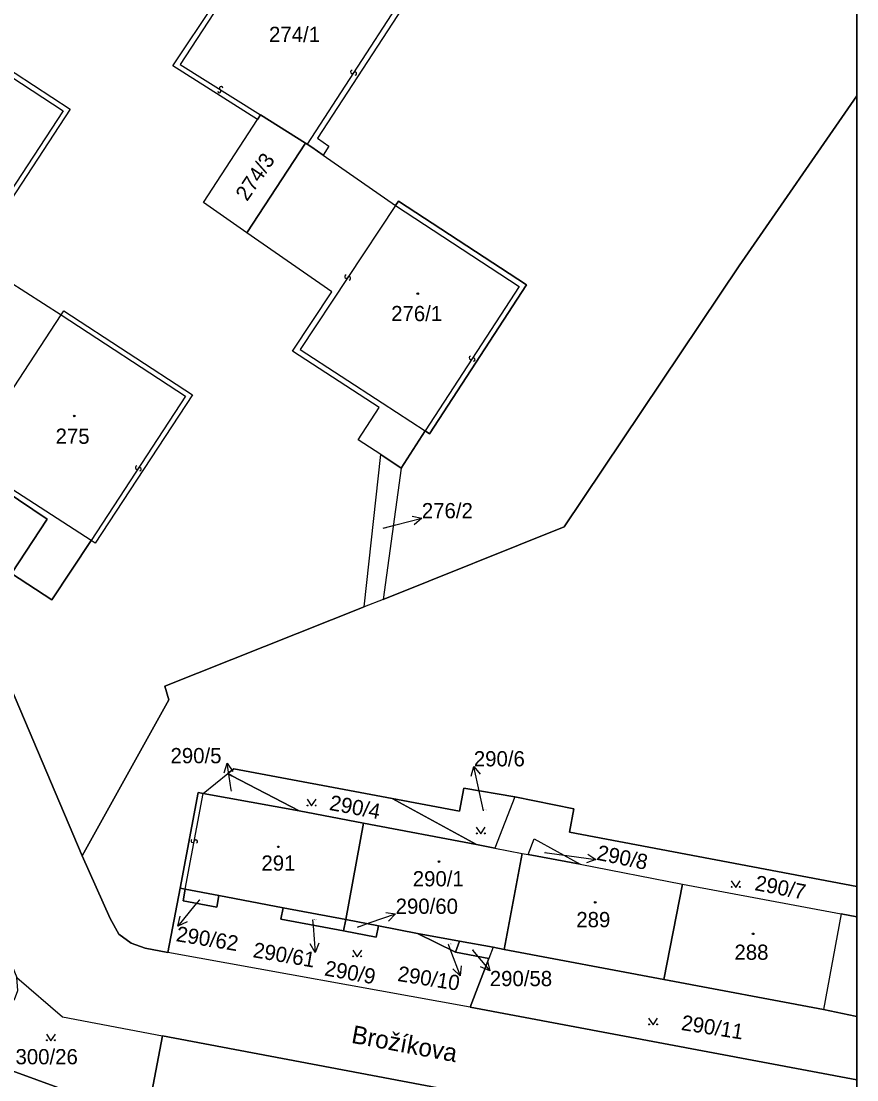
# Model space of a CAD drawing. Extents: x -598233 to -596890, y -1157848 to -1156431.
# Drawn here: x -596983.7 to -596890.5, y -1157365.9 to -1157247.7 of the extents above; entities that cross this region are included whole.
import ezdxf

# ---------------------------------------------------------------- set-up
doc = ezdxf.new("R2010")
doc.units = 0
for name, color, linetype in [('Level 1', 7, 'Continuous'), ('Level 11', 7, 'Continuous'), ('Level 13', 7, 'Continuous'), ('Level 3', 7, 'Continuous'), ('Level 4', 7, 'Continuous'), ('Level 5', 7, 'Continuous'), ('Level 57', 7, 'Continuous'), ('Level 60', 7, 'Continuous'), ('Vrstva 60', 7, 'Continuous'), ('zajmove_uzemi', 7, 'Continuous')]:
    doc.layers.add(name, color=color, linetype=linetype)

msp = doc.modelspace()

# ---------------------------------------------------------------- linework, layer by layer
at = {"layer": 'Level 1'}
for p, q in [((-596892.21, -1157347.37), (-596890.46, -1157347.7)), ((-596890.46, -1157365.89), (-596933.57, -1157357.79)), ((-596890.64, -1157358.78), (-596890.46, -1157358.81)), ((-596890.64, -1157358.78), (-596890.46, -1157358.88))]:
    msp.add_line(p, q, dxfattribs=at)
for points in [[(-596976.87, -1157340.88), (-596990.29, -1157309.32), (-597025.25, -1157228.4)], [(-596955.41, -1157236.52), (-596955.09, -1157236.02), (-596940.59, -1157245.35), (-596950.62, -1157260.81), (-596949.35, -1157261.7), (-596949.99, -1157262.69)], [(-596957.31, -1157258.7), (-596966.76, -1157252.74), (-596962.04, -1157245.64)], [(-596992.86, -1157248.66), (-596992.56, -1157248.2), (-596978.21, -1157257.57), (-596989.11, -1157274.2)], [(-596890.46, -1157256.06), (-596903.57, -1157275.03), (-596923.11, -1157304.19), (-596943.31, -1157312.3)], [(-596958.48, -1157271.37), (-596963.34, -1157267.98), (-596957.31, -1157258.7)], [(-596957.31, -1157258.7), (-596956.99, -1157258.19)], [(-596956.99, -1157258.19), (-596951.97, -1157261.34)], [(-596951.97, -1157261.34), (-596958.48, -1157271.37)], [(-596951.97, -1157261.34), (-596951.76, -1157261.47)], [(-596951.76, -1157261.47), (-596951.26, -1157261.8), (-596949.99, -1157262.69)], [(-596949.99, -1157262.69), (-596941.93, -1157268.31)], [(-596938.61, -1157293.47), (-596938.11, -1157293.8), (-596927.3, -1157277.18), (-596941.59, -1157267.82), (-596941.93, -1157268.31)], [(-596943.57, -1157296.12), (-596946.08, -1157294.46), (-596943.74, -1157290.85), (-596953.39, -1157284.56), (-596949.03, -1157277.96), (-596958.48, -1157271.37)], [(-596989.11, -1157274.2), (-596979.2, -1157280.53)], [(-596994.18, -1157280.52), (-596995.98, -1157283.2), (-596986.1, -1157289.88), (-596990.52, -1157296.78), (-596980.78, -1157303.32), (-596984.75, -1157309.37), (-596980.25, -1157312.32), (-596975.86, -1157305.71)], [(-596979.2, -1157280.53), (-596978.9, -1157280.07), (-596964.57, -1157289.44), (-596975.4, -1157306.01), (-596975.86, -1157305.71)], [(-596941.3, -1157297.62), (-596938.61, -1157293.47)], [(-596945.41, -1157313.11), (-596943.57, -1157296.12)], [(-596943.57, -1157296.12), (-596941.3, -1157297.62)], [(-596941.3, -1157297.62), (-596943.31, -1157312.3)], [(-596943.31, -1157312.3), (-596945.41, -1157313.11)], [(-596976.87, -1157340.88), (-596967.19, -1157323.49), (-596967.63, -1157321.97), (-596945.41, -1157313.11)], [(-596942.28, -1157334.48), (-596959.96, -1157331.17), (-596960.63, -1157331.71)], [(-596963.35, -1157333.93), (-596960.63, -1157331.71)], [(-596952.65, -1157335.89), (-596960.18, -1157331.95), (-596960.63, -1157331.71)], [(-596928.61, -1157334.3), (-596934.3, -1157333.33), (-596934.79, -1157335.92), (-596942.28, -1157334.48)], [(-596963.35, -1157333.93), (-596963.94, -1157333.82), (-596965.95, -1157344.52)], [(-596963.35, -1157333.93), (-596952.65, -1157335.89)], [(-596942.28, -1157334.48), (-596932.89, -1157339.64)], [(-596928.61, -1157334.3), (-596930.85, -1157340.03)], [(-596890.46, -1157344.31), (-596922.5, -1157338.24), (-596922.01, -1157335.66), (-596928.61, -1157334.3)], [(-596952.65, -1157335.89), (-596945.48, -1157337.25)], [(-596945.48, -1157337.25), (-596947.46, -1157348)], [(-596945.48, -1157337.25), (-596932.89, -1157339.64)], [(-596932.89, -1157339.64), (-596930.85, -1157340.03)], [(-596927.12, -1157340.74), (-596926.46, -1157339), (-596921.33, -1157341.84)], [(-596930.85, -1157340.03), (-596927.78, -1157340.62)], [(-596927.78, -1157340.62), (-596929.79, -1157351.34)], [(-596927.78, -1157340.62), (-596927.12, -1157340.74)], [(-596927.12, -1157340.74), (-596921.33, -1157341.84)], [(-596976.87, -1157340.88), (-596973.75, -1157347.88), (-596972.78, -1157349.62), (-596971.4, -1157350.65), (-596969.84, -1157351.21), (-596967.3, -1157351.7)], [(-596921.33, -1157341.84), (-596909.9, -1157344.04)], [(-596909.9, -1157344.04), (-596911.97, -1157354.71)], [(-596909.9, -1157344.04), (-596892.21, -1157347.37)], [(-596965.95, -1157344.52), (-596967.3, -1157351.7)], [(-596965.95, -1157344.52), (-596965.36, -1157344.63)], [(-596961.62, -1157345.33), (-596961.86, -1157346.61), (-596965.6, -1157345.9), (-596965.36, -1157344.63)], [(-596965.36, -1157344.63), (-596961.62, -1157345.33)], [(-596961.62, -1157345.33), (-596954.46, -1157346.68)], [(-596947.7, -1157349.28), (-596954.7, -1157347.96), (-596954.46, -1157346.68)], [(-596954.46, -1157346.68), (-596947.46, -1157348)], [(-596892.21, -1157347.37), (-596894.18, -1157358.06)], [(-596947.7, -1157349.28), (-596947.46, -1157348)], [(-596947.7, -1157349.28), (-596944.07, -1157349.97), (-596943.83, -1157348.69)], [(-596947.46, -1157348), (-596943.83, -1157348.69)], [(-596943.83, -1157348.69), (-596939.48, -1157349.55)], [(-596939.48, -1157349.55), (-596934.78, -1157350.4)], [(-596935.23, -1157351.66), (-596939.48, -1157349.55)], [(-596935.23, -1157351.66), (-596934.78, -1157350.4)], [(-596934.78, -1157350.4), (-596931.04, -1157351.1)], [(-596931.04, -1157351.1), (-596931.51, -1157352.34)], [(-596931.04, -1157351.1), (-596929.79, -1157351.34)], [(-596929.79, -1157351.34), (-596911.97, -1157354.71)], [(-596933.57, -1157357.79), (-596967.3, -1157351.7)], [(-596931.51, -1157352.34), (-596935.23, -1157351.66)], [(-596933.57, -1157357.79), (-596931.51, -1157352.34)], [(-596984.15, -1157354.46), (-596979.07, -1157358.86), (-596967.91, -1157360.97)], [(-596911.97, -1157354.71), (-596894.18, -1157358.06)], [(-596894.18, -1157358.06), (-596890.64, -1157358.78)], [(-596994.18, -1157361.44), (-596969.69, -1157370.37)], [(-596969.69, -1157370.37), (-596967.91, -1157360.97)], [(-596911.81, -1157371.58), (-596967.91, -1157360.97)]]:
    msp.add_lwpolyline(points, dxfattribs=at)
at = {"layer": 'Level 13'}
for centre, start, end in [((-596946.74, -1157253.4), 94.1875, 326.7775), ((-596946.44, -1157253.6), 274.402, 146.5), ((-596961.56, -1157255.54), 185.0034, 57.5934), ((-596961.36, -1157255.22), 5.2178, 237.3158), ((-596947.4, -1157276.25), 93.6908, 326.2808), ((-596947.1, -1157276.45), 273.9053, 146.0033), ((-596933.52, -1157285.32), 94.1132, 326.7032), ((-596933.22, -1157285.52), 274.3276, 146.4256), ((-596970.75, -1157297.56), 93.9884, 326.5784), ((-596970.45, -1157297.76), 274.2028, 146.3008), ((-596964.54, -1157339.24), 116.7337, 348.8317), ((-596964.18, -1157339.31), 296.5192, 169.1092)]:
    msp.add_arc(centre, 0.184, start, end, dxfattribs=at)
at = {"layer": 'Level 3'}
for points in [[(-596955.41, -1157236.52), (-596941.42, -1157245.53), (-596951.76, -1157261.47)], [(-596961.57, -1157245.93), (-596965.93, -1157252.57), (-596956.99, -1157258.19)], [(-596992.86, -1157248.66), (-596978.97, -1157257.73), (-596989.57, -1157273.9)], [(-596941.93, -1157268.31), (-596952.56, -1157284.39), (-596943.41, -1157290.35), (-596938.61, -1157293.47)], [(-596941.93, -1157268.31), (-596928.13, -1157277.36), (-596938.61, -1157293.47)], [(-596975.86, -1157305.71), (-596989.81, -1157296.71), (-596979.2, -1157280.53)], [(-596979.2, -1157280.53), (-596965.33, -1157289.6), (-596975.86, -1157305.71)], [(-596965.36, -1157344.63), (-596963.35, -1157333.93)]]:
    msp.add_lwpolyline(points, dxfattribs=at)
at = {"layer": 'Level 5'}
for points in [[(-596951.77, -1157334.58), (-596951.27, -1157335.33), (-596950.77, -1157334.58)], [(-596932.91, -1157337.69), (-596932.41, -1157338.44), (-596931.91, -1157337.69)], [(-596904.47, -1157343.67), (-596903.97, -1157344.42), (-596903.47, -1157343.67)], [(-596946.68, -1157351.41), (-596946.18, -1157352.16), (-596945.68, -1157351.41)], [(-596913.68, -1157359.01), (-596913.18, -1157359.76), (-596912.68, -1157359.01)], [(-596980.85, -1157360.78), (-596980.35, -1157361.53), (-596979.85, -1157360.78)]]:
    msp.add_lwpolyline(points, dxfattribs=at)
for centre, radius in [((-596939.43, -1157278.15), 0.09), ((-596939.43, -1157278.15), 0.0521), ((-596977.74, -1157291.8), 0.09), ((-596977.74, -1157291.8), 0.0521), ((-596951.72, -1157335.28), 0.05), ((-596950.82, -1157335.28), 0.05), ((-596932.86, -1157338.39), 0.05), ((-596931.96, -1157338.39), 0.05), ((-596954.98, -1157339.89), 0.09), ((-596954.98, -1157339.89), 0.0521), ((-596937.06, -1157341.53), 0.09), ((-596937.06, -1157341.53), 0.0521), ((-596904.42, -1157344.37), 0.05), ((-596903.52, -1157344.37), 0.05), ((-596919.64, -1157346.09), 0.09), ((-596919.64, -1157346.09), 0.0521), ((-596902.03, -1157349.6), 0.09), ((-596902.03, -1157349.6), 0.0521), ((-596946.63, -1157352.11), 0.05), ((-596945.73, -1157352.11), 0.05), ((-596913.63, -1157359.71), 0.05), ((-596912.73, -1157359.71), 0.05), ((-596980.8, -1157361.48), 0.05), ((-596979.9, -1157361.48), 0.05)]:
    msp.add_circle(centre, radius, dxfattribs=at)
at = {"layer": 'Level 57'}
for p, q in [((-596943.28, -1157304.33), (-596941.89, -1157303.97)), ((-596941.89, -1157303.97), (-596938.98, -1157303.22)), ((-596960.24, -1157333.53), (-596960.69, -1157330.56)), ((-596932.55, -1157333.84), (-596933.18, -1157330.91)), ((-596960.22, -1157333.67), (-596960.24, -1157333.53)), ((-596932.11, -1157335.86), (-596932.55, -1157333.84)), ((-596925.28, -1157340.52), (-596922.53, -1157340.9)), ((-596922.53, -1157340.9), (-596919.56, -1157341.32)), ((-596964.29, -1157346.41), (-596966.19, -1157348.73)), ((-596963.79, -1157345.8), (-596964.29, -1157346.41)), ((-596944.73, -1157348.35), (-596941.9, -1157347.37)), ((-596951.16, -1157348.02), (-596951.11, -1157348.69)), ((-596951.11, -1157348.69), (-596950.87, -1157351.68)), ((-596946.14, -1157348.84), (-596944.73, -1157348.35)), ((-596936.05, -1157350.75), (-596935.77, -1157351.47)), ((-596935.77, -1157351.47), (-596934.7, -1157354.27)), ((-596933.34, -1157351.38), (-596933.31, -1157351.42)), ((-596933.31, -1157351.42), (-596931.4, -1157353.74))]:
    msp.add_line(p, q, dxfattribs=at)
for points in [[(-596940.07, -1157302.99), (-596938.98, -1157303.22), (-596939.82, -1157303.95)], [(-596961.04, -1157331.62), (-596960.69, -1157330.56), (-596960.05, -1157331.47)], [(-596933.46, -1157331.99), (-596933.18, -1157330.91), (-596932.48, -1157331.78)], [(-596920.48, -1157340.69), (-596919.56, -1157341.32), (-596920.62, -1157341.68)], [(-596965.17, -1157348.27), (-596966.19, -1157348.73), (-596965.94, -1157347.64)], [(-596943.01, -1157347.23), (-596941.9, -1157347.37), (-596942.68, -1157348.17)], [(-596950.45, -1157350.64), (-596950.87, -1157351.68), (-596951.45, -1157350.72)], [(-596931.65, -1157352.65), (-596931.4, -1157353.74), (-596932.42, -1157353.29)], [(-596934.59, -1157353.16), (-596934.7, -1157354.27), (-596935.53, -1157353.52)]]:
    msp.add_lwpolyline(points, dxfattribs=at)
at = {"layer": 'Level 60'}
for points in [[(-596960.5, -1157243.04), (-596959.92, -1157243.41), (-596955.41, -1157236.52), (-596955.09, -1157236.02), (-596940.59, -1157245.35), (-596950.62, -1157260.81), (-596949.35, -1157261.7), (-596949.99, -1157262.69), (-596951.26, -1157261.8), (-596951.76, -1157261.47), (-596951.97, -1157261.34), (-596956.99, -1157258.19), (-596957.31, -1157258.7), (-596966.76, -1157252.74), (-596962.04, -1157245.64), (-596961.57, -1157245.93), (-596960.87, -1157244.86), (-596961.46, -1157244.49)], [(-597002.89, -1157242.36), (-597002.38, -1157242.68), (-596992.86, -1157248.66), (-596992.56, -1157248.2), (-596978.21, -1157257.57), (-596989.11, -1157274.2), (-596989.57, -1157273.9), (-596989.77, -1157273.77), (-596994.18, -1157280.52), (-596998.7, -1157277.57), (-596994.59, -1157271.28), (-597004.13, -1157265.05), (-596999.42, -1157257.67), (-597009.18, -1157251.26), (-597007.89, -1157249.4), (-597003.09, -1157242.23)], [(-596958.48, -1157271.37), (-596963.34, -1157267.98), (-596957.31, -1157258.7), (-596956.99, -1157258.19), (-596951.97, -1157261.34)], [(-596951.76, -1157261.47), (-596951.26, -1157261.8), (-596949.99, -1157262.69), (-596941.93, -1157268.31), (-596941.59, -1157267.82), (-596927.3, -1157277.18), (-596938.11, -1157293.8), (-596938.61, -1157293.47), (-596941.3, -1157297.62), (-596943.57, -1157296.12), (-596946.08, -1157294.46), (-596943.74, -1157290.85), (-596953.39, -1157284.56), (-596949.03, -1157277.96), (-596958.48, -1157271.37), (-596951.97, -1157261.34)], [(-596989.57, -1157273.9), (-596989.11, -1157274.2), (-596979.2, -1157280.53), (-596978.9, -1157280.07), (-596964.57, -1157289.44), (-596975.4, -1157306.01), (-596975.86, -1157305.71), (-596980.25, -1157312.32), (-596984.75, -1157309.37), (-596980.78, -1157303.32), (-596990.52, -1157296.78), (-596986.1, -1157289.88), (-596995.98, -1157283.2), (-596994.18, -1157280.52), (-596989.77, -1157273.77)], [(-596941.3, -1157297.62), (-596943.31, -1157312.3), (-596945.41, -1157313.11), (-596943.57, -1157296.12)], [(-596959.96, -1157331.17), (-596942.28, -1157334.48), (-596932.89, -1157339.64), (-596945.48, -1157337.25), (-596952.65, -1157335.89), (-596960.18, -1157331.95), (-596960.63, -1157331.71)], [(-596952.65, -1157335.89), (-596963.35, -1157333.93), (-596960.63, -1157331.71), (-596960.18, -1157331.95)], [(-596934.79, -1157335.92), (-596934.3, -1157333.33), (-596928.61, -1157334.3), (-596930.85, -1157340.03), (-596932.89, -1157339.64), (-596942.28, -1157334.48)], [(-596961.62, -1157345.33), (-596965.36, -1157344.63), (-596965.95, -1157344.52), (-596963.94, -1157333.82), (-596963.35, -1157333.93), (-596952.65, -1157335.89), (-596945.48, -1157337.25), (-596947.46, -1157348), (-596954.46, -1157346.68)], [(-596943.83, -1157348.69), (-596947.46, -1157348), (-596945.48, -1157337.25), (-596932.89, -1157339.64), (-596930.85, -1157340.03), (-596927.78, -1157340.62), (-596929.79, -1157351.34), (-596931.04, -1157351.1), (-596934.78, -1157350.4), (-596939.48, -1157349.55)], [(-596921.33, -1157341.84), (-596927.12, -1157340.74), (-596926.46, -1157339)], [(-596909.9, -1157344.04), (-596911.97, -1157354.71), (-596929.79, -1157351.34), (-596927.78, -1157340.62), (-596927.12, -1157340.74), (-596921.33, -1157341.84)], [(-596911.97, -1157354.71), (-596909.9, -1157344.04), (-596892.21, -1157347.37), (-596894.18, -1157358.06)], [(-596935.23, -1157351.66), (-596931.51, -1157352.34), (-596933.57, -1157357.79), (-596967.3, -1157351.7), (-596965.95, -1157344.52), (-596965.36, -1157344.63), (-596965.6, -1157345.9), (-596961.86, -1157346.61), (-596961.62, -1157345.33), (-596954.46, -1157346.68), (-596954.7, -1157347.96), (-596947.7, -1157349.28), (-596944.07, -1157349.97), (-596943.83, -1157348.69), (-596939.48, -1157349.55)], [(-596961.62, -1157345.33), (-596961.86, -1157346.61), (-596965.6, -1157345.9), (-596965.36, -1157344.63)], [(-596947.46, -1157348), (-596947.7, -1157349.28), (-596954.7, -1157347.96), (-596954.46, -1157346.68)], [(-596947.7, -1157349.28), (-596947.46, -1157348), (-596943.83, -1157348.69), (-596944.07, -1157349.97)], [(-596934.78, -1157350.4), (-596935.23, -1157351.66), (-596939.48, -1157349.55)], [(-596931.04, -1157351.1), (-596931.51, -1157352.34), (-596935.23, -1157351.66), (-596934.78, -1157350.4)], [(-596986.63, -1157358), (-596985.18, -1157357.43), (-596985.07, -1157357.71), (-596984.43, -1157356.93), (-596984.03, -1157355.91), (-596984.15, -1157354.46), (-596979.07, -1157358.86), (-596967.91, -1157360.97), (-596969.69, -1157370.37), (-596994.18, -1157361.44), (-596986.84, -1157358.98), (-596985.78, -1157358.36), (-596985.26, -1157357.93), (-596986.47, -1157358.41)], [(-596945.5, -1157380.48), (-596950.09, -1157391.04), (-597012.57, -1157372.25), (-597020.35, -1157369.69), (-596994.18, -1157361.44), (-596969.69, -1157370.37), (-596970.68, -1157375.59)], [(-596945.5, -1157380.48), (-596945.02, -1157379.37), (-596969.69, -1157370.37), (-596967.91, -1157360.97), (-596911.81, -1157371.58), (-596912.59, -1157376.22), (-596917.46, -1157385.93)]]:
    msp.add_lwpolyline(points, close=True, dxfattribs=at)
at = {"layer": 'Vrstva 60'}
for points in [[(-596890.46, -1157848.46), (-596890.46, -1156430.86)], [(-596990.29, -1157309.32), (-596976.87, -1157340.88), (-596967.19, -1157323.49), (-596967.63, -1157321.97), (-596945.41, -1157313.11), (-596943.57, -1157296.12), (-596946.08, -1157294.46), (-596943.74, -1157290.85), (-596953.39, -1157284.56), (-596949.03, -1157277.96), (-596958.48, -1157271.37), (-596963.34, -1157267.98), (-596957.31, -1157258.7), (-596966.76, -1157252.74), (-596962.04, -1157245.64)], [(-596940.59, -1157245.35), (-596950.62, -1157260.81), (-596949.35, -1157261.7), (-596949.99, -1157262.69), (-596941.93, -1157268.31), (-596941.59, -1157267.82), (-596927.3, -1157277.18), (-596938.11, -1157293.8), (-596938.61, -1157293.47), (-596941.3, -1157297.62), (-596943.31, -1157312.3), (-596923.11, -1157304.19), (-596903.57, -1157275.03), (-596890.46, -1157256.06), (-596890.46, -1157245.4)], [(-596992.56, -1157248.2), (-596978.21, -1157257.57), (-596989.11, -1157274.2), (-596979.2, -1157280.53), (-596978.9, -1157280.07), (-596964.57, -1157289.44), (-596975.4, -1157306.01), (-596975.86, -1157305.71), (-596980.25, -1157312.32), (-596984.75, -1157309.37), (-596980.78, -1157303.32), (-596990.52, -1157296.78)]]:
    msp.add_lwpolyline(points, dxfattribs=at)
for points in [[(-596890.46, -1157375.62), (-596890.46, -1157365.89), (-596933.57, -1157357.79), (-596967.3, -1157351.7), (-596969.84, -1157351.21), (-596971.4, -1157350.65), (-596972.78, -1157349.62), (-596973.75, -1157347.88), (-596976.87, -1157340.88), (-596990.29, -1157309.32), (-597025.25, -1157228.4), (-597027.66, -1157229.43), (-597035.84, -1157232.86), (-597035.25, -1157233.91), (-596997.17, -1157322.98), (-596996.33, -1157324.84), (-596984.15, -1157354.46), (-596979.07, -1157358.86), (-596967.91, -1157360.97), (-596911.81, -1157371.58)], [(-596890.46, -1157344.31), (-596890.46, -1157256.06), (-596903.57, -1157275.03), (-596923.11, -1157304.19), (-596943.31, -1157312.3), (-596945.41, -1157313.11), (-596967.63, -1157321.97), (-596967.19, -1157323.49), (-596976.87, -1157340.88), (-596973.75, -1157347.88), (-596972.78, -1157349.62), (-596971.4, -1157350.65), (-596969.84, -1157351.21), (-596967.3, -1157351.7), (-596965.95, -1157344.52), (-596963.94, -1157333.82), (-596963.35, -1157333.93), (-596960.63, -1157331.71), (-596959.96, -1157331.17), (-596942.28, -1157334.48), (-596934.79, -1157335.92), (-596934.3, -1157333.33), (-596928.61, -1157334.3), (-596922.01, -1157335.66), (-596922.5, -1157338.24)], [(-596890.46, -1157347.7), (-596890.46, -1157344.31), (-596922.5, -1157338.24), (-596922.01, -1157335.66), (-596928.61, -1157334.3), (-596930.85, -1157340.03), (-596927.78, -1157340.62), (-596927.12, -1157340.74), (-596926.46, -1157339), (-596921.33, -1157341.84), (-596909.9, -1157344.04), (-596892.21, -1157347.37)], [(-596890.46, -1157358.81), (-596890.46, -1157347.7), (-596892.21, -1157347.37), (-596894.18, -1157358.06), (-596890.64, -1157358.78)], [(-596890.46, -1157365.89), (-596890.46, -1157358.88), (-596890.64, -1157358.78), (-596894.18, -1157358.06), (-596911.97, -1157354.71), (-596929.79, -1157351.34), (-596931.04, -1157351.1), (-596931.51, -1157352.34), (-596933.57, -1157357.79)], [(-596890.46, -1157358.88), (-596890.46, -1157358.81), (-596890.64, -1157358.78)]]:
    msp.add_lwpolyline(points, close=True, dxfattribs=at)
at = {"layer": 'zajmove_uzemi'}
msp.add_lwpolyline([(-598232.89, -1156430.86), (-596890.46, -1156430.86), (-596890.46, -1157848.46), (-598232.89, -1157848.46)], close=True, dxfattribs=at)

# ---------------------------------------------------------------- texts
at = {"layer": 'Level 11'}
msp.add_text('Brožíkova', height=2, rotation=349.4237, dxfattribs=at).set_placement((-596946.93, -1157361.75))
at = {"layer": 'Level 4'}
for s, height, p in [('274/1', 1.7, (-596956.02, -1157250.06)), ('276/1', 1.7, (-596942.4, -1157281.22)), ('275', 1.7, (-596979.83, -1157294.91)), ('276/2', 0.1, (-596943.28, -1157304.33)), ('290/5', 0.1, (-596960.22, -1157333.67)), ('290/6', 0.1, (-596932.11, -1157335.86)), ('291', 1.7, (-596956.87, -1157342.55)), ('290/1', 1.7, (-596939.99, -1157344.3)), ('289', 1.7, (-596921.75, -1157348.86)), ('290/60', 0.1, (-596946.14, -1157348.84)), ('290/58', 0.1, (-596933.34, -1157351.38)), ('288', 1.7, (-596904.11, -1157352.5)), ('300/26', 1.7, (-596984.3, -1157364.16))]:
    msp.add_text(s, height=height, dxfattribs=at).set_placement(p)
for s, height, rotation, p in [('274/3', 1.7, 56.0562, (-596958.47, -1157267.93)), ('290/4', 1.7, 349.3596, (-596949.38, -1157335.76)), ('290/8', 0.1, 348.3806, (-596925.28, -1157340.52)), ('290/7', 1.7, 349.0249, (-596901.93, -1157344.71)), ('290/62', 0.1, 350.6716, (-596963.79, -1157345.8)), ('290/61', 0.1, 350.281, (-596951.16, -1157348.02)), ('290/10', 0.1, 350.8345, (-596936.05, -1157350.75)), ('290/9', 1.7, 349.7929, (-596949.92, -1157354.23)), ('290/11', 1.7, 351.086, (-596910.13, -1157360.32))]:
    msp.add_text(s, height=height, rotation=rotation, dxfattribs=at).set_placement(p)
at = {"layer": 'Level 57'}
for s, p in [('276/2', (-596938.98, -1157303.22)), ('290/5', (-596967.01, -1157330.56)), ('290/6', (-596933.18, -1157330.91)), ('290/60', (-596941.9, -1157347.37)), ('290/58', (-596931.4, -1157355.44))]:
    msp.add_text(s, height=1.7, dxfattribs=at).set_placement(p)
for s, rotation, p in [('290/8', 348.3806, (-596919.56, -1157341.32)), ('290/62', 350.6716, (-596966.47, -1157350.41)), ('290/61', 350.281, (-596957.9, -1157352.2)), ('290/10', 350.8345, (-596941.77, -1157354.85))]:
    msp.add_text(s, height=1.7, rotation=rotation, dxfattribs=at).set_placement(p)

doc.saveas('drawing.dxf')
